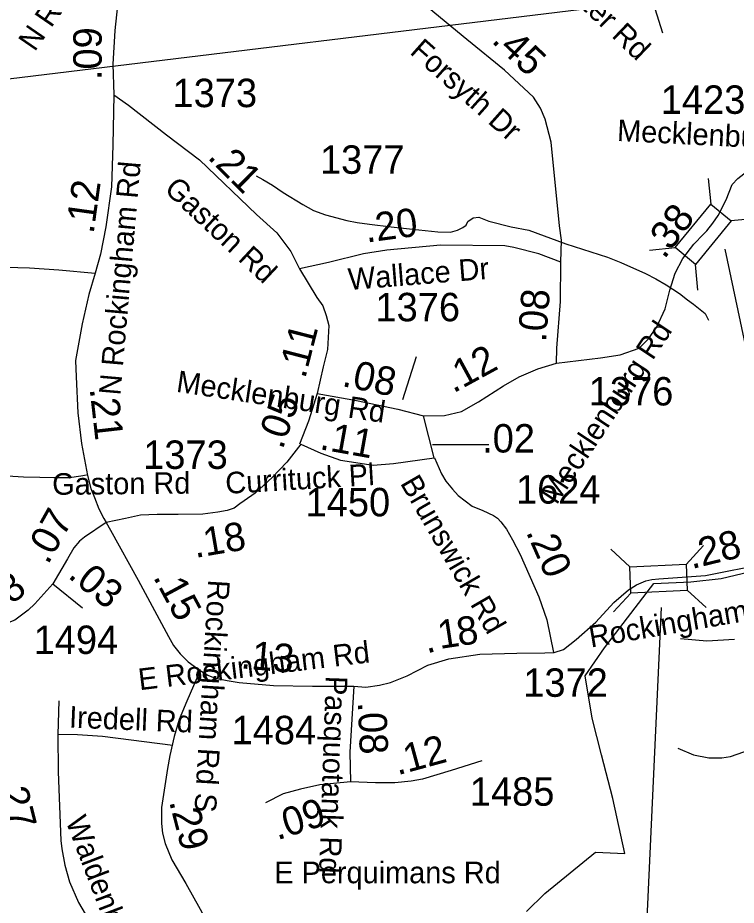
# Model space of a CAD drawing. Extents: x 1662474 to 1856135, y 779280 to 917889.
# Drawn here: x 1735793 to 1738952, y 820663 to 824566 of the extents above; entities that cross this region are included whole.
import ezdxf

# ---------------------------------------------------------------- set-up
doc = ezdxf.new("R2010")
doc.units = 0
for name, color, linetype in [('Exist Boundary Political City Limit New', 7, 'Continuous'), ('Exist Hydrographic Misc Water Feature', 7, 'Continuous'), ('Exist Road Non-System Type 51', 7, 'Continuous'), ('Exist Road Non-System Type 51 Label', 7, 'Continuous'), ('Exist Road Secondary Mileage Hundredths English Label', 7, 'Continuous'), ('Exist Road Secondary Mileage Tenths English Label', 7, 'Continuous'), ('Exist Road Secondary Structure Standard Bridge CELL', 7, 'Continuous'), ('Exist Road Secondary Structure Standard Bridge Number Label', 7, 'Continuous'), ('Exist Road Secondary Type 51 Attributed', 7, 'Continuous'), ('Exist Road Secondary Type 51 Label', 7, 'Continuous'), ('Exist Road Secondary Type 51 Number Label', 7, 'Continuous'), ('Map Preparation Boundary City Limit Buffer Line', 7, 'Continuous')]:
    doc.layers.add(name, color=color, linetype=linetype)

msp = doc.modelspace()

# ---------------------------------------------------------------- linework, layer by layer
at = {"layer": 'Exist Boundary Political City Limit New'}
msp.add_lwpolyline([(1738030.1, 820634.9), (1738110.9, 820715.2), (1738332.9, 820896.7), (1738462.8, 820890.2), (1738409.1, 821132.7), (1738360, 821324.7), (1738318.8, 821485.7), (1738288.5, 821672.1), (1738372.8, 821794.3), (1738590.1, 822077.8), (1738752.4, 822085.3), (1738885.5, 822099.6), (1739039.6, 822136.3)], dxfattribs=at)
at = {"layer": 'Exist Hydrographic Misc Water Feature'}
msp.add_lwpolyline([(1736841, 823870.7), (1736870.7, 823854.5), (1736912.5, 823829.9), (1736960.3, 823797.7), (1737046, 823745.1), (1737093.6, 823718.7), (1737145.5, 823699.6), (1737239.4, 823674.7), (1737285.3, 823664.7), (1737339.5, 823657.9), (1737435.4, 823646.9), (1737529.3, 823636), (1737639.7, 823624.7), (1737695.4, 823622.7), (1737725.8, 823632), (1737749.8, 823643.8), (1737764.1, 823654.2), (1737772.1, 823669.6), (1737795.7, 823686.3), (1737820.3, 823689.1), (1737864.4, 823671), (1737962, 823646), (1738040.1, 823631.4), (1738203.5, 823571.3), (1738385.4, 823513.5), (1738445.1, 823489.3), (1738552.7, 823440.3), (1738598.7, 823417.3), (1738644.4, 823390.9), (1738702.2, 823352.8), (1738737.7, 823325.8), (1738763.7, 823305.6), (1738815.2, 823265.1), (1738830, 823235.3)], dxfattribs=at)
at = {"layer": 'Exist Road Non-System Type 51'}
msp.add_line((1735973.6, 821561.5), (1735969.1, 821413.4), dxfattribs=at)
for points in [[(1736094.9, 822554.9), (1736070.9, 822550.2), (1736019.8, 822542.9), (1735951.8, 822542), (1735890.1, 822543.6), (1735818.6, 822545.7), (1735747.9, 822549.4), (1735656.5, 822553.6), (1735583.9, 822558.1)], [(1738706.9, 821835.2), (1738822.9, 821826), (1738944.4, 821832.6)], [(1735969.1, 821413.4), (1735970.9, 821250.2), (1735983, 820947.1), (1735986.4, 820911.1), (1735999.5, 820838.7), (1736020.9, 820765.9), (1736060.6, 820675.4), (1736089.9, 820625.2), (1736166.5, 820519.8)], [(1736475.4, 821364.9), (1736166.1, 821405.4), (1736056, 821412.2), (1735969.1, 821413.4)], [(1738695.6, 821354.4), (1738763.5, 821323.7), (1738832, 821311.6), (1738889.2, 821310.6), (1738926.5, 821317.4), (1738986.1, 821338.1), (1739083.1, 821378.2)]]:
    msp.add_lwpolyline(points, dxfattribs=at)
at = {"layer": 'Exist Road Secondary Mileage Hundredths English Label'}
msp.add_lwpolyline([(1737864.7, 822687.7), (1737616.4, 822687.7)], dxfattribs=at)
at = {"layer": 'Exist Road Secondary Structure Standard Bridge CELL'}
for p, q in [((1738629.6, 824497.4), (1738595.3, 824605.3)), ((1738841.3, 823745.7), (1738830.4, 823858.3)), ((1738928.6, 823673.7), (1739041.3, 823684.6)), ((1738570.6, 823543.8), (1738683.2, 823554.7)), ((1738783.5, 823368.4), (1738772.6, 823481.1)), ((1738731.9, 822161.9), (1738808.3, 822245.3)), ((1738400.8, 822228.1), (1738484.2, 822151.7)), ((1738736.8, 822048.8), (1738820.2, 821972.4)), ((1738412.8, 821952.5), (1738489.2, 822036))]:
    msp.add_line(p, q, dxfattribs=at)
for points in [[(1738683.2, 823554.7), (1738840.9, 823746), (1738930.2, 823672.4), (1738772.6, 823481.1)], [(1738484.2, 822151.7), (1738731.8, 822162.5), (1738736.9, 822046.8), (1738489.2, 822036)]]:
    msp.add_lwpolyline(points, close=True, dxfattribs=at)
at = {"layer": 'Exist Road Secondary Structure Standard Bridge Number Label'}
for p, q in [((1738478.6, 824627.3), (1735575, 824273.9)), ((1738901.6, 823547.6), (1739598.9, 820252.6)), ((1738622.2, 821972.4), (1738505.1, 819432.1))]:
    msp.add_line(p, q, dxfattribs=at)
at = {"layer": 'Exist Road Secondary Type 51 Attributed'}
msp.add_line((1735947.4, 822077), (1736077.5, 821970.4), dxfattribs=at)
for points in [[(1736242.7, 824730.5), (1736220.1, 824510.2), (1736211.2, 824362.2), (1736214.7, 824227.3)], [(1738180.6, 823491.1), (1738183.1, 823587.7), (1738175.2, 823650.1), (1738138.3, 824018.9), (1738111.9, 824119.2), (1738090.9, 824168.4), (1738060.6, 824215.8), (1737933.4, 824335.4), (1737767.3, 824470.5), (1737576.8, 824626.2)], [(1736214.7, 824227.3), (1736211.4, 824005.1), (1736205, 823822.8), (1736180.4, 823645.6), (1736157.3, 823525.9), (1736132.8, 823442.6)], [(1736214.7, 824227.3), (1736280.6, 824181.3), (1736447.2, 824050.6), (1736592.6, 823940.2), (1736842.7, 823700.9), (1736931.6, 823619.2), (1736993.5, 823537.5), (1737031.1, 823460.9)], [(1738808.6, 823613.8), (1738823.1, 823628.1), (1738849, 823662), (1738873, 823696.4), (1738907.4, 823765.3), (1738934.2, 823832.2), (1738958.6, 823858.5), (1739005.3, 823895.3), (1739037.6, 823908.8), (1739097.7, 823923.1), (1739183, 823917.8), (1739253.5, 823895.8), (1739329.8, 823861.6), (1739429.5, 823849.1), (1739555.2, 823851.8), (1739666.6, 823868)], [(1738162.5, 823046.2), (1738355.3, 823069.7), (1738442.3, 823083.1), (1738526, 823113.2), (1738566.1, 823153.3), (1738603, 823205.8), (1738639.8, 823286), (1738659.6, 823367.1), (1738684.1, 823442.5), (1738718, 823506.7), (1738765.1, 823569.8), (1738808.6, 823613.8)], [(1738180.6, 823491.1), (1738084.7, 823527.7), (1737974.3, 823555.1), (1737935.2, 823562.4), (1737652.2, 823565.3), (1737415.1, 823543.3), (1737313.6, 823528.1), (1737159.5, 823490.1), (1737031.1, 823460.9)], [(1738162.5, 823046.2), (1738163.1, 823112.2), (1738178.9, 823318), (1738180.6, 823491.1)], [(1734979.9, 823092.4), (1735056, 823160.1), (1735175.5, 823294.9), (1735246.8, 823358.3), (1735288.8, 823394.6), (1735295.2, 823394.8), (1735397, 823439.3), (1735461.7, 823456.2), (1735542.7, 823465.9), (1735690.8, 823469.9), (1735844.8, 823465.7), (1735973.2, 823457.1), (1736132.8, 823442.6)], [(1737031.1, 823460.9), (1737108, 823335.9), (1737135, 823299.1), (1737148.4, 823256.9), (1737160.1, 823212), (1737155.1, 823107.2), (1737135.5, 823031.1), (1737110.2, 822912.9)], [(1736132.8, 823442.6), (1736105.7, 823348.2), (1736075.6, 823220.2), (1736047.2, 823058.7), (1736050.5, 822986.6), (1736057.8, 822828.3), (1736073, 822693.8), (1736099.7, 822553), (1736114.5, 822495.9), (1736129.9, 822455.8), (1736150, 822406.5), (1736171.5, 822363.4), (1736181.9, 822345.7)], [(1737576.3, 822814.7), (1737668.8, 822816.5), (1737744.2, 822834.5), (1737818.7, 822876.7), (1737928.7, 822947.1), (1737997.8, 822986.6), (1738079.5, 823021.7), (1738162.5, 823046.2)], [(1737110.2, 822912.9), (1737071.7, 822791.4), (1737032.4, 822690.1)], [(1737110.2, 822912.9), (1737282.4, 822882.4), (1737464.1, 822844.8), (1737576.3, 822814.7)], [(1737037.5, 822689.9), (1737125.5, 822650.4), (1737212.6, 822620.8), (1737355.8, 822598.8), (1737444.7, 822605.9), (1737624.1, 822630.5), (1737576.3, 822814.7)], [(1737037.5, 822689.9), (1736975.6, 822610.9), (1736910.9, 822544.4), (1736837.3, 822475.3), (1736788.2, 822441.5), (1736770.1, 822427.6), (1736745.1, 822409.5), (1736713.1, 822398.4), (1736672.3, 822391.5), (1736607, 822383.4), (1736498.2, 822380.6), (1736405.7, 822380.6), (1736332.2, 822377.9), (1736266.9, 822364.3), (1736181.9, 822345.7)], [(1737624.8, 822629.7), (1737656.6, 822560.1), (1737675, 822527.4), (1737704.7, 822493.3), (1737729.8, 822465.4), (1737791.3, 822418.2), (1737837.9, 822398.8), (1737884.3, 822377), (1737902.9, 822364.4), (1737917.1, 822349.6), (1737941.7, 822316.9), (1737969, 822270.4), (1738001.8, 822204.9), (1738083.8, 822019.2), (1738119.3, 821918.1), (1738149.2, 821773.9)], [(1736181.9, 822345.7), (1736086.3, 822282), (1736064.5, 822263.5), (1736038.9, 822234.2), (1736012.3, 822186.7), (1735947.4, 822077)], [(1736181.9, 822345.7), (1736200.4, 822311.8), (1736322.1, 822093.1), (1736456.2, 821845.1), (1736477.7, 821805.1), (1736507, 821768.1), (1736542.4, 821732.7), (1736594.9, 821695.7)], [(1738612, 822098), (1738817, 822112.7), (1739081.8, 822165.5), (1739302.2, 822228.6), (1739379.9, 822264.1), (1739418.1, 822289.7), (1739471.6, 822342.4)], [(1738149.2, 821773.9), (1738151.2, 821774), (1738193.3, 821787.6), (1738247.8, 821831.1), (1738334.5, 821908.3), (1738414.5, 821993.9), (1738478.6, 822050.5), (1738513.5, 822072.2), (1738555, 822089.1), (1738580.4, 822095.2), (1738612, 822098)], [(1735947.4, 822077), (1735868.1, 821988), (1735838.9, 821961.2), (1735779.5, 821916.9), (1735681.5, 821878.6), (1735590.8, 821837.7)], [(1737270.2, 821625.8), (1737323.3, 821621.2), (1737383.4, 821630.8), (1737431.6, 821642.2), (1737505.8, 821671.7), (1737596.4, 821718.9), (1737688.6, 821746), (1737824.9, 821766.8), (1737987.1, 821771.3), (1738111.2, 821772.4), (1738149.2, 821773.9)], [(1736594.9, 821695.7), (1736536.5, 821560.8), (1736502.9, 821480.2), (1736481.1, 821404.7), (1736461.2, 821321.5), (1736451.1, 821264.4), (1736424.3, 821093.3), (1736424.3, 821022.8), (1736429.3, 820979.2), (1736441.1, 820933.9), (1736471, 820862.7), (1736531.5, 820758.6), (1736595.3, 820646.2), (1736649, 820538.8), (1736678.1, 820466.8), (1736691.2, 820412.3), (1736699.9, 820360.1), (1736703.2, 820300.4), (1736701.3, 820259.6)], [(1736594.9, 821695.7), (1736628.5, 821674.3), (1736661.2, 821661), (1736713.2, 821651.9), (1736766.8, 821642.5), (1736917.8, 821629.3), (1737088.5, 821626.2), (1737270.2, 821625.8)], [(1737270.2, 821625.8), (1737253, 821335.5), (1737256.1, 821205)], [(1737833.1, 821297.7), (1737698.5, 821255.3), (1737572.4, 821217.8), (1737522.9, 821208), (1737450.6, 821200.5), (1737365.8, 821200.5), (1737256.1, 821205)], [(1737256.1, 821205), (1737121.5, 821193), (1737036.7, 821173.1), (1736959.4, 821153.2), (1736882.1, 821113.3)]]:
    msp.add_lwpolyline(points, dxfattribs=at)
at = {"layer": 'Exist Road Secondary Type 51 Label'}
msp.add_lwpolyline([(1737545.1, 823074.6), (1737484.2, 822886.1)], dxfattribs=at)
msp.add_lwpolyline([(1737545.1, 823074.6), (1737484.2, 822886.1)], dxfattribs=at)
at = {"layer": 'Map Preparation Boundary City Limit Buffer Line'}
msp.add_lwpolyline([(1738030.1, 820634.9), (1738110.9, 820715.2), (1738332.9, 820896.7), (1738462.8, 820890.2), (1738409.1, 821132.7), (1738360, 821324.7), (1738318.8, 821485.7), (1738288.5, 821672.1), (1738372.8, 821794.3), (1738590.1, 822077.8), (1738752.4, 822085.3), (1738885.5, 822099.6), (1739039.6, 822136.3)], dxfattribs=at)

# ---------------------------------------------------------------- texts
at = {"layer": 'Exist Road Non-System Type 51 Label'}
for s, rotation, p in [('Iredell Rd', 357.6567, (1736017.3, 821444.2)), ('Waldenbrook Rd', 290.9423, (1736002.1, 821034.2))]:
    msp.add_text(s, height=95, rotation=rotation, dxfattribs=at).set_placement(p)
at = {"layer": 'Exist Road Secondary Mileage Hundredths English Label'}
for s, rotation, p in [('.21', 315.1002, (1736623.7, 823949.3)), ('.38', 53.2848, (1738635.7, 823500.5)), ('.11', 75.5885, (1737056.6, 822975.2)), ('.21', 276.4613, (1736108.7, 822934.2)), ('.05', 70.8228, (1736957.3, 822663.6)), ('.07', 60.7358, (1735925.5, 822157.1)), ('.18', 9.6122, (1736573.5, 822189.8)), ('.20', 293.8158, (1738026.1, 822304.6)), ('.28', 13.6458, (1738756.3, 822141.1)), ('.03', 320.6548, (1736009.4, 822107)), ('.08', 36.7463, (1735653.2, 821900.5)), ('.13', 354.9825, (1736771, 821704.9)), ('.27', 284.031, (1735701.1, 821213.2)), ('.29', 284.5401, (1736457.7, 821118.8))]:
    msp.add_text(s, height=125, rotation=rotation, dxfattribs=at).set_placement(p)
at = {"layer": 'Exist Road Secondary Mileage Tenths English Label'}
for s, rotation, p in [('.09', 90, (1736162, 824291.5)), ('.45', 316.7583, (1737872.2, 824460.5)), ('.12', 82.1208, (1736126.2, 823612.7)), ('.20', 7.6256, (1737326.6, 823576.6)), ('.08', 85.6097, (1738115.7, 823137)), ('.12', 28.5993, (1737708.3, 822912.9)), ('.08', 348.3158, (1737214.6, 822946.6)), ('.11', 349.8501, (1737116.9, 822668.8)), ('.15', 298.3966, (1736386.5, 822106.3)), ('8', 8.6769, (1737732.5, 821802.4)), ('1', 8.6769, (1737649.1, 821789.7)), ('.', 16.3796, (1737591.9, 821768.8)), ('.08', 272.3546, (1737288.1, 821556.1)), ('.12', 15.2471, (1737462.8, 821233.8)), ('.09', 17.7352, (1736934.2, 820948.1))]:
    msp.add_text(s, height=125, rotation=rotation, dxfattribs=at).set_placement(p)
msp.add_text('.02', height=125, dxfattribs=at).set_placement((1737834.7, 822653.8))
at = {"layer": 'Exist Road Secondary Type 51 Label'}
for s, rotation, p in [('N Rockingham Rd', 55.4651, (1735867.6, 824413.3)), ('Dorchester Rd', 316.29, (1737925.8, 824937.3)), ('Forsyth Dr', 318.3186, (1737512.7, 824410.6)), ('Mecklenburg Rd', 357.1477, (1738426.7, 824023.9)), ('N Rockingham Rd', 85.0091, (1736244.1, 822903.1)), ('Gaston Rd', 316.927, (1736432.6, 823805.5)), ('Wallace Dr', 4.5732, (1737249.2, 823368.1)), ('Mecklenburg Rd', 56.4272, (1738162.5, 822420.4)), ('Mecklenburg Rd', 351.4645, (1736486.6, 822921.3)), ('Currituck Pl', 3.4337, (1736708.5, 822471.7)), ('Gaston Rd', 0.5015, (1735944.9, 822467.6)), ('Brunswick Rd', 300.0769, (1737472.4, 822519.1)), ('Rockingham Rd S', 266.5683, (1736631, 822096.2)), ('Rockingham Rd E', 9.6942, (1738313, 821795.8)), ('E Rockingham Rd', 6.9148, (1736328.8, 821608.2)), ('Pasquotank Rd', 268.0262, (1737147.8, 821672.5))]:
    msp.add_text(s, height=95, rotation=rotation, dxfattribs=at).set_placement(p)
msp.add_text('E Perquimans Rd', height=95, dxfattribs=at).set_placement((1736921, 820759.6))
at = {"layer": 'Exist Road Secondary Type 51 Number Label'}
for s, p in [('1373', (1736473.5, 824172.5)), ('1423', (1738620.3, 824143.1)), ('1377', (1737121.7, 823879.4)), ('1376', (1737365.7, 823230.9)), ('1376', (1738303.6, 822860.7)), ('1373', (1736344.6, 822581.7)), ('1624', (1737983.6, 822429.1)), ('1450', (1737058.5, 822373.2)), ('1494', (1735862.9, 821767.8)), ('1372', (1738015.7, 821579.5)), ('1484', (1736733.1, 821370.9)), ('1485', (1737780.7, 821100.4))]:
    msp.add_text(s, height=125, dxfattribs=at).set_placement(p)

doc.saveas('drawing.dxf')
